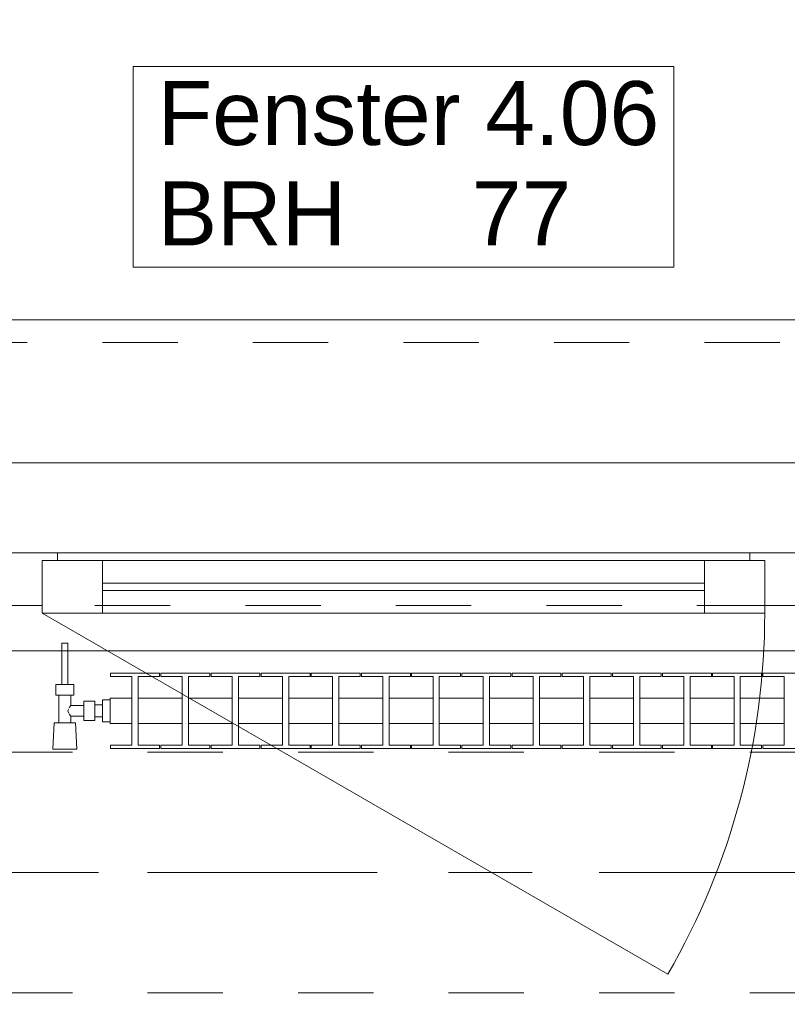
# Model space of a CAD drawing. Header units: metres. Extents: x -3.6 to 90.7, y -11.1 to 18.
# Tile 509 of 656: x 41.4 to 42.4, y 13 to 14.3. Entities that reach past the tile are written whole.
import ezdxf

# ---------------------------------------------------------------- set-up
doc = ezdxf.new("R2010")
doc.units = ezdxf.units.M
doc.header["$MEASUREMENT"] = 0
for name, pattern in [('Achse', [0.2, 0.1, -0.05, 0, -0.05]), ('Strichlinie doppelt', [0.546806, 0.264583, -0.105833, 0.070556, -0.105833]), ('Strichlinie eng', [0.115, 0.075, -0.04]), ('Untersicht', [0.1, 0.075, -0.025]), ('Wipeout_Contour', [1, 0, -1])]:
    doc.linetypes.add(name, pattern=pattern)
for name, color, linetype in [('152 - Bemaßung_ Beschriftung.Ausbau', 7, 'Continuous'), ('451 - Universal.Achsen Raster', 7, 'Continuous'), ('603 - Struktur.Bodenplatte_ Decke Roh', 7, 'Continuous'), ('604 - Struktur.Wand Aussen', 7, 'Continuous'), ('608 - Struktur.Träger', 7, 'Continuous'), ('650 - Abdeckung.Fußboden Aufbau', 7, 'Continuous'), ('801 - HKLSE.Heizung_ Klima_ Lüftung', 7, 'Continuous'), ('Neubau_653 - Abdeckung.TB Verkofferung', 7, 'Continuous')]:
    doc.layers.add(name, color=color, linetype=linetype)
doc.styles.add('ERSTELLTER_STIL_2', font='txt')
doc.dimstyles.new('ERSTELLTER_STIL__3', dxfattribs={"dimtxt": 0.1, "dimasz": 0.0532, "dimexe": 0.18, "dimexo": 0.0625, "dimgap": 0, "dimtad": 1, "dimtih": 1, "dimtoh": 1, "dimzin": 0, "dimdsep": 46, "dimtxsty": 'ERSTELLTER_STIL_2', "dimblk": 'ARROWHEAD_2', "dimblk1": 'ARROWHEAD_2', "dimblk2": 'ARROWHEAD_2', "dimcen": 0.09, "dimse1": 1, "dimse2": 1, "dimclrd": 7, "dimclre": 7, "dimclrt": 7, "dimazin": 0, "dimtfac": 1, "dimtdec": 4, "dimtmove": 0, "dimatfit": 3, "dimfxl": 1, "dimtolj": 1, "dimtzin": 0, "dimarcsym": 0})

# ---------------------------------------------------------------- blocks, each defined once
blk = doc.blocks.new('*D235')
at = {"layer": '152 - Bemaßung_ Beschriftung.Ausbau', "color": 7, "linetype": 'Continuous', "lineweight": 5}
for p, q in [((40.72, 14.8025), (40.72, 14.9075)), ((43.12, 14.8025), (43.12, 14.9075)), ((40.7402, 14.89), (40.6998, 14.82)), ((43.1402, 14.89), (43.0998, 14.82)), ((40.72, 14.855), (43.12, 14.855))]:
    blk.add_line(p, q, dxfattribs=at)
at = {"layer": '152 - Bemaßung_ Beschriftung.Ausbau', "color": 7, "lineweight": 5, "char_height": 0.1, "attachment_point": 7, "style": 'ERSTELLTER_STIL_2'}
for s, insert in [('\\A1;{\\pql;\\fArial|b0|i0|c0|p38;2,40}', (41.787, 14.875)), ('\\A1;{\\pql;\\fArial|b0|i0|c0|p38;2,01}', (41.787, 14.735))]:
    blk.add_mtext(s, dxfattribs=dict(at, insert=insert))
blk = doc.blocks.new('ARROWHEAD_2')
at = {"color": 0, "linetype": 'Continuous', "lineweight": 0}
for p, q in [((-0.378, -0.655), (0.378, 0.655)), ((0, 0), (-1, 0))]:
    blk.add_line(p, q, dxfattribs=at)
blk = doc.blocks.new('*D272')
at = {"layer": '152 - Bemaßung_ Beschriftung.Ausbau', "color": 7, "linetype": 'Continuous', "lineweight": 5}
for p, q in [((40.19, 15.3025), (40.19, 15.4075)), ((43.67, 15.3025), (43.67, 15.4075)), ((40.2102, 15.39), (40.1698, 15.32)), ((43.6902, 15.39), (43.6498, 15.32)), ((40.19, 15.355), (43.67, 15.355))]:
    blk.add_line(p, q, dxfattribs=at)
at = {"layer": '152 - Bemaßung_ Beschriftung.Ausbau', "color": 7, "lineweight": 5, "char_height": 0.1, "attachment_point": 7, "style": 'ERSTELLTER_STIL_2'}
for s, insert in [('\\A1;{\\pql;\\fArial|b0|i0|c0|p38;3,48}', (41.7211, 15.375)), ('\\A1;{\\pql;\\fArial|b0|i0|c0|p38;14}', (43.498, 15.375))]:
    blk.add_mtext(s, dxfattribs=dict(at, insert=insert))
blk = doc.blocks.new('*D311')
at = {"layer": '152 - Bemaßung_ Beschriftung.Ausbau', "color": 7, "linetype": 'Continuous', "lineweight": 5}
for p, q in [((40.28, 15.8025), (40.28, 15.9075)), ((43.58, 15.8025), (43.58, 15.9075)), ((40.3002, 15.89), (40.2598, 15.82)), ((43.6002, 15.89), (43.5598, 15.82)), ((40.28, 15.855), (43.58, 15.855))]:
    blk.add_line(p, q, dxfattribs=at)
at = {"layer": '152 - Bemaßung_ Beschriftung.Ausbau', "color": 7, "lineweight": 5, "insert": (41.797, 15.875), "char_height": 0.1, "attachment_point": 7, "style": 'ERSTELLTER_STIL_2'}
blk.add_mtext('\\A1;{\\pql;\\fArial|b0|i0|c0|p38;3,30}', dxfattribs=at)

msp = doc.modelspace()

# ---------------------------------------------------------------- linework, layer by layer
at = {"layer": '451 - Universal.Achsen Raster', "color": 160, "linetype": 'Strichlinie doppelt', "lineweight": 9, "true_color": 0x3232ff}
msp.add_line((64.935, 13.15), (-3.175, 13.15), dxfattribs=at)
at = {"layer": '603 - Struktur.Bodenplatte_ Decke Roh', "color": 7, "linetype": 'Continuous', "lineweight": 18, "flags": 128}
msp.add_lwpolyline([(-0.015, 0.005), (62.275, 0.005), (62.275, 13.695), (50.78, 13.695), (50.78, 13.455), (50.78, 13), (50.84, 13), (50.84, 8.585), (49.03, 8.585), (49.03, 8.725), (47.41, 8.725), (47.41, 13), (47.48, 13), (47.48, 13.455), (47.48, 13.695), (14.78, 13.695)], dxfattribs=at)
at = {"layer": '604 - Struktur.Wand Aussen', "color": 7, "linetype": 'Continuous', "lineweight": 9}
msp.add_line((43.02, 13.885), (40.82, 13.885), dxfattribs=at)
at = {"layer": '604 - Struktur.Wand Aussen', "color": 7, "linetype": 'Strichlinie eng', "lineweight": 9}
msp.add_line((43.02, 13.855), (40.82, 13.855), dxfattribs=at)
at = {"layer": '604 - Struktur.Wand Aussen', "color": 7, "linetype": 'Continuous', "lineweight": 13}
for p, q in [((41.38, 13.575), (41.42, 13.575)), ((41.42, 13.575), (41.46, 13.575)), ((41.46, 13.575), (42.38, 13.575)), ((41.46, 13.575), (41.46, 13.565)), ((42.38, 13.565), (42.38, 13.575)), ((42.38, 13.575), (42.42, 13.575)), ((42.42, 13.575), (42.46, 13.575)), ((41.46, 13.565), (41.44, 13.565)), ((41.44, 13.565), (41.44, 13.505)), ((41.44, 13.495), (41.44, 13.565)), ((41.44, 13.565), (41.52, 13.565)), ((41.52, 13.565), (42.32, 13.565)), ((41.52, 13.565), (41.52, 13.495)), ((42.32, 13.495), (42.32, 13.565)), ((42.32, 13.565), (42.4, 13.565)), ((42.4, 13.565), (42.38, 13.565)), ((42.4, 13.505), (42.4, 13.565)), ((42.4, 13.565), (42.4, 13.495)), ((41.52, 13.535), (42.32, 13.535)), ((42.32, 13.525), (41.52, 13.525)), ((41.42, 13.505), (41.4, 13.505)), ((41.44, 13.505), (41.42, 13.505)), ((42.42, 13.505), (42.4, 13.505)), ((42.44, 13.505), (42.42, 13.505)), ((41.52, 13.495), (41.44, 13.495)), ((42.32, 13.495), (41.52, 13.495)), ((42.4, 13.495), (42.32, 13.495))]:
    msp.add_line(p, q, dxfattribs=at)
at = {"layer": '604 - Struktur.Wand Aussen', "color": 7, "linetype": 'Continuous', "lineweight": 9, "flags": 128}
msp.add_lwpolyline([(41.5606, 13.955), (42.2794, 13.955), (42.2794, 14.0886), (42.2794, 14.2221), (41.5606, 14.2221), (41.5606, 14.0886)], close=True, dxfattribs=at)
at = {"layer": '608 - Struktur.Träger', "color": 7, "linetype": 'Achse', "lineweight": 9}
msp.add_line((14.78, 13.15), (47.48, 13.15), dxfattribs=at)
at = {"layer": '608 - Struktur.Träger', "color": 7, "linetype": 'Untersicht', "lineweight": 13}
msp.add_line((14.78, 12.99), (47.48, 12.99), dxfattribs=at)
at = {"layer": '650 - Abdeckung.Fußboden Aufbau', "color": 7, "linetype": 'Continuous', "lineweight": 13, "flags": 128}
msp.add_lwpolyline([(43.67, 8.2405), (43.67, 12.99), (43.57, 12.99), (43.57, 13.445), (40.29, 13.445), (40.29, 12.99), (40.19, 12.99), (40.19, 8.51)], dxfattribs=at)
at = {"layer": 'Neubau_653 - Abdeckung.TB Verkofferung', "color": 1, "linetype": 'Untersicht', "lineweight": 9}
msp.add_line((15.11, 13.505), (47.24, 13.505), dxfattribs=at)

# ---------------------------------------------------------------- texts
at = {"layer": '604 - Struktur.Wand Aussen', "color": 7, "lineweight": 9, "char_height": 0.085, "style": 'ERSTELLTER_STIL_2'}
for s, insert, attachment_point in [('\\A1;{\\pql;\\pt0;\\fArial|b0|i0|c0|p38;Fenster 4.06}', (41.5932, 14.1163), 7), ('\\A1;{\\pql;\\pt0;\\fArial|b0|i0|c0|p38;}', (42.1399, 14.0886), 1), ('\\A1;{\\pql;\\pt0;\\fArial|b0|i0|c0|p38;BRH}', (41.5932, 14.0691), 1), ('\\A1;{\\pql;\\pt0,0.05;\\fArial|b0|i0|c0|p38;77\\fArial|b0|i0|c0|p38;\\A1{\\H.66x;\\S^  ;}\\fArial|b0|i0|c0|p38;\\fArial|b0|i0|c0|p38;\\A1{\\H.66x;\\S^  ;}}', (42.0109, 14.0691), 1)]:
    msp.add_mtext(s, dxfattribs=dict(at, insert=insert, attachment_point=attachment_point))

# ---------------------------------------------------------------- dimensions: what is measured, and where the dimension line sits
at = {"layer": '152 - Bemaßung_ Beschriftung.Ausbau', "color": 7, "linetype": 'Continuous', "lineweight": 5}
dim = msp.add_linear_dim(base=(43.12, 14.855), p1=(40.72, 13.575), p2=(43.12, 13.575), dimstyle='ERSTELLTER_STIL__3', dxfattribs=at)
dim.commit()
dim.dimension.update_dxf_attribs({"geometry": '*D235', "text_midpoint": (41.9169, 14.925), "dimtype": 160})

# ---------------------------------------------------------------- next in the draw order: wipeouts: each hides what was drawn before it
at = {"color": 254, "linetype": 'Wipeout_Contour', "lineweight": 0, "ltscale": 10761.835969}
msp.add_wipeout([(41.53, 13.3817), (41.53, 13.3483), (41.5592, 13.3483), (41.5592, 13.3192), (41.5308, 13.3192), (41.5308, 13.315), (41.5958, 13.315), (41.5958, 13.3192), (41.5675, 13.3192), (41.5675, 13.3483), (41.6258, 13.3483), (41.6258, 13.3192), (41.5975, 13.3192), (41.5975, 13.315), (41.6625, 13.315), (41.6625, 13.3192), (41.6342, 13.3192), (41.6342, 13.3483), (41.6925, 13.3483), (41.6925, 13.3192), (41.6642, 13.3192), (41.6642, 13.315), (41.7292, 13.315), (41.7292, 13.3192), (41.7008, 13.3192), (41.7008, 13.3483), (41.7592, 13.3483), (41.7592, 13.3192), (41.7308, 13.3192), (41.7308, 13.315), (41.7958, 13.315), (41.7958, 13.3192), (41.7675, 13.3192), (41.7675, 13.3483), (41.8258, 13.3483), (41.8258, 13.3192), (41.7975, 13.3192), (41.7975, 13.315), (41.8625, 13.315), (41.8625, 13.3192), (41.8342, 13.3192), (41.8342, 13.3483), (41.8925, 13.3483), (41.8925, 13.3192), (41.8642, 13.3192), (41.8642, 13.315), (41.9292, 13.315), (41.9292, 13.3192), (41.9008, 13.3192), (41.9008, 13.3483), (41.9592, 13.3483), (41.9592, 13.3192), (41.9308, 13.3192), (41.9308, 13.315), (41.9958, 13.315), (41.9958, 13.3192), (41.9675, 13.3192), (41.9675, 13.3483), (42.0258, 13.3483), (42.0258, 13.3192), (41.9975, 13.3192), (41.9975, 13.315), (42.0625, 13.315), (42.0625, 13.3192), (42.0342, 13.3192), (42.0342, 13.3483), (42.0925, 13.3483), (42.0925, 13.3192), (42.0642, 13.3192), (42.0642, 13.315), (42.1292, 13.315), (42.1292, 13.3192), (42.1008, 13.3192), (42.1008, 13.3483), (42.1592, 13.3483), (42.1592, 13.3192), (42.1308, 13.3192), (42.1308, 13.315), (42.1958, 13.315), (42.1958, 13.3192), (42.1675, 13.3192), (42.1675, 13.3483), (42.2258, 13.3483), (42.2258, 13.3192), (42.1975, 13.3192), (42.1975, 13.315), (42.2625, 13.315), (42.2625, 13.3192), (42.2342, 13.3192), (42.2342, 13.3483), (42.2925, 13.3483), (42.2925, 13.3192), (42.2642, 13.3192), (42.2642, 13.315), (42.3292, 13.315), (42.3292, 13.3192), (42.3008, 13.3192), (42.3008, 13.3483), (42.3592, 13.3483), (42.3592, 13.3192), (42.3308, 13.3192), (42.3308, 13.315), (42.3958, 13.315), (42.3958, 13.3192), (42.3675, 13.3192), (42.3675, 13.3483), (42.4258, 13.3483), (42.4258, 13.3192), (42.3975, 13.3192), (42.3975, 13.315), (42.4625, 13.315), (42.4625, 13.3192), (42.4342, 13.3192), (42.4342, 13.3483), (42.4925, 13.3483), (42.4925, 13.3192), (42.4642, 13.3192), (42.4642, 13.315), (42.5292, 13.315), (42.5292, 13.3192), (42.5008, 13.3192), (42.5008, 13.3483), (42.53, 13.3483), (42.53, 13.3817), (42.5008, 13.3817), (42.5008, 13.4108), (42.5292, 13.4108), (42.5292, 13.415), (42.4642, 13.415), (42.4642, 13.4108), (42.4925, 13.4108), (42.4925, 13.3817), (42.4342, 13.3817), (42.4342, 13.4108), (42.4625, 13.4108), (42.4625, 13.415), (42.3975, 13.415), (42.3975, 13.4108), (42.4258, 13.4108), (42.4258, 13.3817), (42.3675, 13.3817), (42.3675, 13.4108), (42.3958, 13.4108), (42.3958, 13.415), (42.3308, 13.415), (42.3308, 13.4108), (42.3592, 13.4108), (42.3592, 13.3817), (42.3008, 13.3817), (42.3008, 13.4108), (42.3292, 13.4108), (42.3292, 13.415), (42.2642, 13.415), (42.2642, 13.4108), (42.2925, 13.4108), (42.2925, 13.3817), (42.2342, 13.3817), (42.2342, 13.4108), (42.2625, 13.4108), (42.2625, 13.415), (42.1975, 13.415), (42.1975, 13.4108), (42.2258, 13.4108), (42.2258, 13.3817), (42.1675, 13.3817), (42.1675, 13.4108), (42.1958, 13.4108), (42.1958, 13.415), (42.1308, 13.415), (42.1308, 13.4108), (42.1592, 13.4108), (42.1592, 13.3817), (42.1008, 13.3817), (42.1008, 13.4108), (42.1292, 13.4108), (42.1292, 13.415), (42.0642, 13.415), (42.0642, 13.4108), (42.0925, 13.4108), (42.0925, 13.3817), (42.0342, 13.3817), (42.0342, 13.4108), (42.0625, 13.4108), (42.0625, 13.415), (41.9975, 13.415), (41.9975, 13.4108), (42.0258, 13.4108), (42.0258, 13.3817), (41.9675, 13.3817), (41.9675, 13.4108), (41.9958, 13.4108), (41.9958, 13.415), (41.9308, 13.415), (41.9308, 13.4108), (41.9592, 13.4108), (41.9592, 13.3817), (41.9008, 13.3817), (41.9008, 13.4108), (41.9292, 13.4108), (41.9292, 13.415), (41.8642, 13.415), (41.8642, 13.4108), (41.8925, 13.4108), (41.8925, 13.3817), (41.8342, 13.3817), (41.8342, 13.4108), (41.8625, 13.4108), (41.8625, 13.415), (41.7975, 13.415), (41.7975, 13.4108), (41.8258, 13.4108), (41.8258, 13.3817), (41.7675, 13.3817), (41.7675, 13.4108), (41.7958, 13.4108), (41.7958, 13.415), (41.7308, 13.415), (41.7308, 13.4108), (41.7592, 13.4108), (41.7592, 13.3817), (41.7008, 13.3817), (41.7008, 13.4108), (41.7292, 13.4108), (41.7292, 13.415), (41.6642, 13.415), (41.6642, 13.4108), (41.6925, 13.4108), (41.6925, 13.3817), (41.6342, 13.3817), (41.6342, 13.4108), (41.6625, 13.4108), (41.6625, 13.415), (41.5975, 13.415), (41.5975, 13.4108), (41.6258, 13.4108), (41.6258, 13.3817), (41.5675, 13.3817), (41.5675, 13.4108), (41.5958, 13.4108), (41.5958, 13.415), (41.5308, 13.415), (41.5308, 13.4108), (41.5592, 13.4108), (41.5592, 13.3817)], dxfattribs=at).dxf.layer = '801 - HKLSE.Heizung_ Klima_ Lüftung'

# ---------------------------------------------------------------- next in the draw order: linework, layer by layer
at = {"layer": '604 - Struktur.Wand Aussen', "color": 7, "linetype": 'Continuous', "lineweight": 9}
msp.add_arc((41.44, 13.495), 0.96, 330, 0, dxfattribs=at)
at = {"layer": '801 - HKLSE.Heizung_ Klima_ Lüftung', "color": 7, "linetype": 'Continuous', "lineweight": 5}
for p, q in [((41.5592, 13.4108), (41.5592, 13.3192)), ((41.5675, 13.3192), (41.5675, 13.4108)), ((41.5675, 13.4108), (41.5958, 13.4108)), ((41.5958, 13.4108), (41.5958, 13.415)), ((41.5975, 13.415), (41.5975, 13.4108)), ((41.6625, 13.415), (41.5975, 13.415)), ((41.5975, 13.415), (41.5975, 13.4108)), ((41.5975, 13.4108), (41.6258, 13.4108)), ((41.6258, 13.4108), (41.6258, 13.3192)), ((41.6342, 13.3192), (41.6342, 13.4108)), ((41.6342, 13.4108), (41.6625, 13.4108)), ((41.6625, 13.4108), (41.6625, 13.415)), ((41.6625, 13.4108), (41.6625, 13.415)), ((41.7292, 13.415), (41.6642, 13.415)), ((41.6642, 13.415), (41.6642, 13.4108)), ((41.6642, 13.4108), (41.6925, 13.4108)), ((41.6925, 13.4108), (41.6925, 13.3192)), ((41.7008, 13.3192), (41.7008, 13.4108)), ((41.7008, 13.4108), (41.7292, 13.4108)), ((41.7292, 13.4108), (41.7292, 13.415)), ((41.7292, 13.4108), (41.7292, 13.415)), ((41.7958, 13.415), (41.7308, 13.415)), ((41.7308, 13.415), (41.7308, 13.4108)), ((41.7308, 13.4108), (41.7592, 13.4108)), ((41.7592, 13.4108), (41.7592, 13.3192)), ((41.7675, 13.3192), (41.7675, 13.4108)), ((41.7675, 13.4108), (41.7958, 13.4108)), ((41.7958, 13.4108), (41.7958, 13.415)), ((41.7975, 13.415), (41.7975, 13.4108)), ((41.8625, 13.415), (41.7975, 13.415)), ((41.7975, 13.415), (41.7975, 13.4108)), ((41.7975, 13.4108), (41.8258, 13.4108)), ((41.8258, 13.4108), (41.8258, 13.3192)), ((41.8342, 13.3192), (41.8342, 13.4108)), ((41.8342, 13.4108), (41.8625, 13.4108)), ((41.8625, 13.4108), (41.8625, 13.415)), ((41.8625, 13.4108), (41.8625, 13.415)), ((41.9292, 13.415), (41.8642, 13.415)), ((41.8642, 13.415), (41.8642, 13.4108)), ((41.8642, 13.4108), (41.8925, 13.4108)), ((41.8925, 13.4108), (41.8925, 13.3192)), ((41.9008, 13.3192), (41.9008, 13.4108)), ((41.9008, 13.4108), (41.9292, 13.4108)), ((41.9292, 13.4108), (41.9292, 13.415)), ((41.9308, 13.415), (41.9308, 13.4108)), ((41.9958, 13.415), (41.9308, 13.415)), ((41.9308, 13.415), (41.9308, 13.4108)), ((41.9308, 13.4108), (41.9592, 13.4108)), ((41.9592, 13.4108), (41.9592, 13.3192)), ((41.9675, 13.3192), (41.9675, 13.4108)), ((41.9675, 13.4108), (41.9958, 13.4108)), ((41.9958, 13.4108), (41.9958, 13.415)), ((42.0625, 13.415), (41.9975, 13.415)), ((41.9975, 13.415), (41.9975, 13.4108)), ((41.9975, 13.4108), (42.0258, 13.4108)), ((42.0258, 13.4108), (42.0258, 13.3192)), ((42.0342, 13.3192), (42.0342, 13.4108)), ((42.0342, 13.4108), (42.0625, 13.4108)), ((42.0625, 13.4108), (42.0625, 13.415)), ((42.0625, 13.4108), (42.0625, 13.415)), ((42.1292, 13.415), (42.0642, 13.415)), ((42.0642, 13.415), (42.0642, 13.4108)), ((42.0642, 13.4108), (42.0925, 13.4108)), ((42.0925, 13.4108), (42.0925, 13.3192)), ((42.1008, 13.3192), (42.1008, 13.4108)), ((42.1008, 13.4108), (42.1292, 13.4108)), ((42.1292, 13.4108), (42.1292, 13.415)), ((42.1292, 13.4108), (42.1292, 13.415)), ((42.1308, 13.415), (42.1308, 13.4108)), ((42.1958, 13.415), (42.1308, 13.415)), ((42.1308, 13.415), (42.1308, 13.4108)), ((42.1308, 13.4108), (42.1592, 13.4108)), ((42.1592, 13.4108), (42.1592, 13.3192)), ((42.1675, 13.3192), (42.1675, 13.4108)), ((42.1675, 13.4108), (42.1958, 13.4108)), ((42.1958, 13.4108), (42.1958, 13.415)), ((42.2625, 13.415), (42.1975, 13.415)), ((42.1975, 13.415), (42.1975, 13.4108)), ((42.1975, 13.4108), (42.2258, 13.4108)), ((42.2258, 13.4108), (42.2258, 13.3192)), ((42.2342, 13.3192), (42.2342, 13.4108)), ((42.2342, 13.4108), (42.2625, 13.4108)), ((42.2625, 13.4108), (42.2625, 13.415)), ((42.3292, 13.415), (42.2642, 13.415)), ((42.2642, 13.415), (42.2642, 13.4108)), ((42.2642, 13.4108), (42.2925, 13.4108)), ((42.2925, 13.4108), (42.2925, 13.3192)), ((42.3008, 13.3192), (42.3008, 13.4108)), ((42.3008, 13.4108), (42.3292, 13.4108)), ((42.3292, 13.4108), (42.3292, 13.415)), ((42.3292, 13.4108), (42.3292, 13.415)), ((42.3308, 13.415), (42.3308, 13.4108)), ((42.3958, 13.415), (42.3308, 13.415)), ((42.3308, 13.415), (42.3308, 13.4108)), ((42.3308, 13.4108), (42.3592, 13.4108)), ((42.3592, 13.4108), (42.3592, 13.3192)), ((42.3675, 13.3192), (42.3675, 13.4108)), ((42.3675, 13.4108), (42.3958, 13.4108)), ((42.3958, 13.4108), (42.3958, 13.415)), ((42.3975, 13.415), (42.3975, 13.4108)), ((42.4625, 13.415), (42.3975, 13.415)), ((42.3975, 13.415), (42.3975, 13.4108)), ((42.3975, 13.4108), (42.4258, 13.4108)), ((42.4258, 13.4108), (42.4258, 13.3192)), ((41.5675, 13.3817), (41.6258, 13.3817)), ((41.6342, 13.3817), (41.6925, 13.3817)), ((41.7008, 13.3817), (41.7592, 13.3817)), ((41.7675, 13.3817), (41.8258, 13.3817)), ((41.8342, 13.3817), (41.8925, 13.3817)), ((41.9008, 13.3817), (41.9592, 13.3817)), ((41.9675, 13.3817), (42.0258, 13.3817)), ((42.0342, 13.3817), (42.0925, 13.3817)), ((42.1008, 13.3817), (42.1592, 13.3817)), ((42.1675, 13.3817), (42.2258, 13.3817)), ((42.2342, 13.3817), (42.2925, 13.3817)), ((42.3008, 13.3817), (42.3592, 13.3817)), ((42.3675, 13.3817), (42.4258, 13.3817)), ((41.5675, 13.3483), (41.6258, 13.3483)), ((41.6342, 13.3483), (41.6925, 13.3483)), ((41.7008, 13.3483), (41.7592, 13.3483)), ((41.7675, 13.3483), (41.8258, 13.3483)), ((41.8342, 13.3483), (41.8925, 13.3483)), ((41.9008, 13.3483), (41.9592, 13.3483)), ((41.9675, 13.3483), (42.0258, 13.3483)), ((42.0342, 13.3483), (42.0925, 13.3483)), ((42.1008, 13.3483), (42.1592, 13.3483)), ((42.1675, 13.3483), (42.2258, 13.3483)), ((42.2342, 13.3483), (42.2925, 13.3483)), ((42.3008, 13.3483), (42.3592, 13.3483)), ((42.3675, 13.3483), (42.4258, 13.3483)), ((41.5958, 13.3192), (41.5675, 13.3192)), ((41.5958, 13.315), (41.5958, 13.3192)), ((41.5975, 13.3192), (41.5975, 13.315)), ((41.6258, 13.3192), (41.5975, 13.3192)), ((41.5975, 13.3192), (41.5975, 13.315)), ((41.6625, 13.3192), (41.6342, 13.3192)), ((41.6625, 13.315), (41.6625, 13.3192)), ((41.6625, 13.315), (41.6625, 13.3192)), ((41.6925, 13.3192), (41.6642, 13.3192)), ((41.6642, 13.3192), (41.6642, 13.315)), ((41.7292, 13.3192), (41.7008, 13.3192)), ((41.7292, 13.315), (41.7292, 13.3192)), ((41.7292, 13.315), (41.7292, 13.3192)), ((41.7592, 13.3192), (41.7308, 13.3192)), ((41.7308, 13.3192), (41.7308, 13.315)), ((41.7958, 13.3192), (41.7675, 13.3192)), ((41.7958, 13.315), (41.7958, 13.3192)), ((41.7975, 13.3192), (41.7975, 13.315)), ((41.8258, 13.3192), (41.7975, 13.3192)), ((41.7975, 13.3192), (41.7975, 13.315)), ((41.8625, 13.3192), (41.8342, 13.3192)), ((41.8625, 13.315), (41.8625, 13.3192)), ((41.8625, 13.315), (41.8625, 13.3192)), ((41.8925, 13.3192), (41.8642, 13.3192)), ((41.8642, 13.3192), (41.8642, 13.315)), ((41.9292, 13.3192), (41.9008, 13.3192)), ((41.9292, 13.315), (41.9292, 13.3192)), ((41.9308, 13.3192), (41.9308, 13.315)), ((41.9592, 13.3192), (41.9308, 13.3192)), ((41.9308, 13.3192), (41.9308, 13.315)), ((41.9958, 13.3192), (41.9675, 13.3192)), ((41.9958, 13.315), (41.9958, 13.3192)), ((42.0258, 13.3192), (41.9975, 13.3192)), ((41.9975, 13.3192), (41.9975, 13.315)), ((42.0625, 13.3192), (42.0342, 13.3192)), ((42.0625, 13.315), (42.0625, 13.3192)), ((42.0625, 13.315), (42.0625, 13.3192)), ((42.0925, 13.3192), (42.0642, 13.3192)), ((42.0642, 13.3192), (42.0642, 13.315)), ((42.1292, 13.3192), (42.1008, 13.3192)), ((42.1292, 13.315), (42.1292, 13.3192)), ((42.1292, 13.315), (42.1292, 13.3192)), ((42.1308, 13.3192), (42.1308, 13.315)), ((42.1592, 13.3192), (42.1308, 13.3192)), ((42.1308, 13.3192), (42.1308, 13.315)), ((42.1958, 13.3192), (42.1675, 13.3192)), ((42.1958, 13.315), (42.1958, 13.3192)), ((42.2258, 13.3192), (42.1975, 13.3192)), ((42.1975, 13.3192), (42.1975, 13.315)), ((42.2625, 13.3192), (42.2342, 13.3192)), ((42.2625, 13.315), (42.2625, 13.3192)), ((42.2925, 13.3192), (42.2642, 13.3192)), ((42.2642, 13.3192), (42.2642, 13.315)), ((42.3292, 13.3192), (42.3008, 13.3192)), ((42.3292, 13.315), (42.3292, 13.3192)), ((42.3292, 13.315), (42.3292, 13.3192)), ((42.3308, 13.3192), (42.3308, 13.315)), ((42.3592, 13.3192), (42.3308, 13.3192)), ((42.3308, 13.3192), (42.3308, 13.315)), ((42.3958, 13.3192), (42.3675, 13.3192)), ((42.3958, 13.315), (42.3958, 13.3192)), ((42.3975, 13.3192), (42.3975, 13.315)), ((42.4258, 13.3192), (42.3975, 13.3192)), ((42.3975, 13.3192), (42.3975, 13.315)), ((41.5975, 13.315), (41.6625, 13.315)), ((41.5975, 13.315), (41.6625, 13.315)), ((41.6642, 13.315), (41.7292, 13.315)), ((41.6642, 13.315), (41.7292, 13.315)), ((41.7308, 13.315), (41.7958, 13.315)), ((41.7308, 13.315), (41.7958, 13.315)), ((41.7975, 13.315), (41.8625, 13.315)), ((41.7975, 13.315), (41.8625, 13.315)), ((41.8642, 13.315), (41.9292, 13.315)), ((41.8642, 13.315), (41.9292, 13.315)), ((41.9308, 13.315), (41.9958, 13.315)), ((41.9308, 13.315), (41.9958, 13.315)), ((41.9975, 13.315), (42.0625, 13.315)), ((41.9975, 13.315), (42.0625, 13.315)), ((42.0642, 13.315), (42.1292, 13.315)), ((42.0642, 13.315), (42.1292, 13.315)), ((42.1308, 13.315), (42.1958, 13.315)), ((42.1308, 13.315), (42.1958, 13.315)), ((42.1975, 13.315), (42.2625, 13.315)), ((42.1975, 13.315), (42.2625, 13.315)), ((42.2642, 13.315), (42.3292, 13.315)), ((42.2642, 13.315), (42.3292, 13.315)), ((42.3308, 13.315), (42.3958, 13.315)), ((42.3308, 13.315), (42.3958, 13.315)), ((42.3975, 13.315), (42.4625, 13.315)), ((42.3975, 13.315), (42.4625, 13.315))]:
    msp.add_line(p, q, dxfattribs=at)

# ---------------------------------------------------------------- next in the draw order: wipeouts: each hides what was drawn before it
at = {"color": 254, "linetype": 'Wipeout_Contour', "lineweight": 0, "ltscale": 1395.42872}
msp.add_wipeout([(41.53, 13.3503), (41.53, 13.3797), (41.52, 13.3797), (41.52, 13.373), (41.51, 13.373), (41.51, 13.378), (41.495, 13.378), (41.495, 13.372), (41.478, 13.372), (41.478, 13.386), (41.482, 13.386), (41.482, 13.4), (41.474, 13.4), (41.474, 13.455), (41.466, 13.455), (41.466, 13.4), (41.458, 13.4), (41.458, 13.386), (41.462, 13.386), (41.462, 13.349), (41.456, 13.349), (41.454, 13.314), (41.486, 13.314), (41.484, 13.349), (41.478, 13.349), (41.478, 13.358), (41.495, 13.358), (41.495, 13.352), (41.51, 13.352), (41.51, 13.357), (41.52, 13.357), (41.52, 13.3503)], dxfattribs=at).dxf.layer = '801 - HKLSE.Heizung_ Klima_ Lüftung'

# ---------------------------------------------------------------- next in the draw order: linework, layer by layer
at = {"layer": '604 - Struktur.Wand Aussen', "color": 7, "linetype": 'Continuous', "lineweight": 9}
for p, q in [((41.44, 13.495), (42.2714, 13.015)), ((43.11, 13.445), (40.73, 13.445))]:
    msp.add_line(p, q, dxfattribs=at)
at = {"layer": '604 - Struktur.Wand Aussen', "color": 7, "linetype": 'Strichlinie eng', "lineweight": 9}
msp.add_line((43.11, 13.445), (40.73, 13.445), dxfattribs=at)
at = {"layer": '608 - Struktur.Träger', "color": 7, "linetype": 'Untersicht', "lineweight": 13}
msp.add_line((14.78, 13.31), (47.48, 13.31), dxfattribs=at)
at = {"layer": '801 - HKLSE.Heizung_ Klima_ Lüftung', "color": 7, "linetype": 'Continuous', "lineweight": 5}
for p, q in [((41.4672, 13.455), (41.466, 13.455)), ((41.466, 13.455), (41.466, 13.4)), ((41.47, 13.455), (41.4672, 13.455)), ((41.4728, 13.455), (41.47, 13.455)), ((41.474, 13.455), (41.4728, 13.455)), ((41.474, 13.455), (41.474, 13.4)), ((41.5308, 13.415), (41.5308, 13.4108)), ((41.5958, 13.415), (41.5308, 13.415)), ((41.5308, 13.415), (41.5308, 13.4108)), ((41.5308, 13.4108), (41.5592, 13.4108)), ((41.464, 13.4), (41.458, 13.4)), ((41.458, 13.4), (41.458, 13.386)), ((41.476, 13.4), (41.464, 13.4)), ((41.4672, 13.4), (41.466, 13.4)), ((41.47, 13.4), (41.4672, 13.4)), ((41.4728, 13.4), (41.47, 13.4)), ((41.474, 13.4), (41.4728, 13.4)), ((41.482, 13.4), (41.476, 13.4)), ((41.482, 13.4), (41.482, 13.386)), ((41.464, 13.386), (41.458, 13.386)), ((41.462, 13.386), (41.462, 13.349)), ((41.476, 13.386), (41.464, 13.386)), ((41.482, 13.386), (41.476, 13.386)), ((41.478, 13.386), (41.478, 13.372)), ((41.4763, 13.3699), (41.4758, 13.3689)), ((41.478, 13.372), (41.4763, 13.3699)), ((41.478, 13.372), (41.495, 13.372)), ((41.495, 13.378), (41.495, 13.3715)), ((41.495, 13.378), (41.51, 13.378)), ((41.495, 13.3715), (41.495, 13.3585)), ((41.51, 13.378), (41.51, 13.3715)), ((41.51, 13.373), (41.52, 13.373)), ((41.51, 13.3715), (41.51, 13.3585)), ((41.52, 13.3797), (41.52, 13.365)), ((41.52, 13.3797), (41.53, 13.3797)), ((41.52, 13.3797), (41.52, 13.365)), ((41.52, 13.3797), (41.53, 13.3797)), ((41.52, 13.373), (41.52, 13.3707)), ((41.52, 13.3707), (41.52, 13.365)), ((41.53, 13.3817), (41.53, 13.3768)), ((41.53, 13.3817), (41.5592, 13.3817)), ((41.53, 13.3768), (41.53, 13.365)), ((41.4753, 13.3679), (41.4739, 13.365)), ((41.4739, 13.365), (41.4753, 13.3621)), ((41.4758, 13.3611), (41.4763, 13.3601)), ((41.4763, 13.3601), (41.478, 13.358)), ((41.478, 13.358), (41.478, 13.349)), ((41.478, 13.358), (41.495, 13.358)), ((41.495, 13.3585), (41.495, 13.352)), ((41.51, 13.3585), (41.51, 13.352)), ((41.51, 13.357), (41.52, 13.357)), ((41.52, 13.365), (41.52, 13.3503)), ((41.52, 13.365), (41.52, 13.3503)), ((41.52, 13.365), (41.52, 13.3593)), ((41.52, 13.3593), (41.52, 13.357)), ((41.53, 13.365), (41.53, 13.3532)), ((41.456, 13.349), (41.454, 13.314)), ((41.4601, 13.349), (41.456, 13.349)), ((41.47, 13.349), (41.4601, 13.349)), ((41.4799, 13.349), (41.47, 13.349)), ((41.484, 13.349), (41.4799, 13.349)), ((41.484, 13.349), (41.486, 13.314)), ((41.495, 13.352), (41.51, 13.352)), ((41.52, 13.3503), (41.53, 13.3503)), ((41.52, 13.3503), (41.53, 13.3503)), ((41.52, 13.3503), (41.53, 13.3503)), ((41.52, 13.3503), (41.53, 13.3503)), ((41.53, 13.3532), (41.53, 13.3483)), ((41.53, 13.3483), (41.5592, 13.3483)), ((41.5308, 13.3192), (41.5308, 13.315)), ((41.5592, 13.3192), (41.5308, 13.3192)), ((41.5308, 13.3192), (41.5308, 13.315)), ((41.4587, 13.314), (41.454, 13.314)), ((41.454, 13.314), (41.4587, 13.314)), ((41.47, 13.314), (41.4587, 13.314)), ((41.4587, 13.314), (41.47, 13.314)), ((41.4813, 13.314), (41.47, 13.314)), ((41.47, 13.314), (41.4813, 13.314)), ((41.4813, 13.314), (41.486, 13.314)), ((41.486, 13.314), (41.4813, 13.314)), ((41.5308, 13.315), (41.5958, 13.315)), ((41.5308, 13.315), (41.5958, 13.315))]:
    msp.add_line(p, q, dxfattribs=at)

# ---------------------------------------------------------------- next in the draw order: dimensions: what is measured, and where the dimension line sits
at = {"layer": '152 - Bemaßung_ Beschriftung.Ausbau', "color": 7, "linetype": 'Continuous', "lineweight": 5}
for base, p1, p2, picture, middle in [((43.58, 15.855), (40.28, 13), (43.58, 13), '*D311', (41.9268, 15.925)), ((43.67, 15.355), (40.19, 10.7375), (43.67, 10.6202), '*D272', (41.8509, 15.425))]:
    dim = msp.add_linear_dim(base=base, p1=p1, p2=p2, dimstyle='ERSTELLTER_STIL__3', dxfattribs=at)
    dim.commit()
    dim.dimension.update_dxf_attribs({"geometry": picture, "text_midpoint": middle, "dimtype": 160})

doc.saveas('drawing.dxf')
